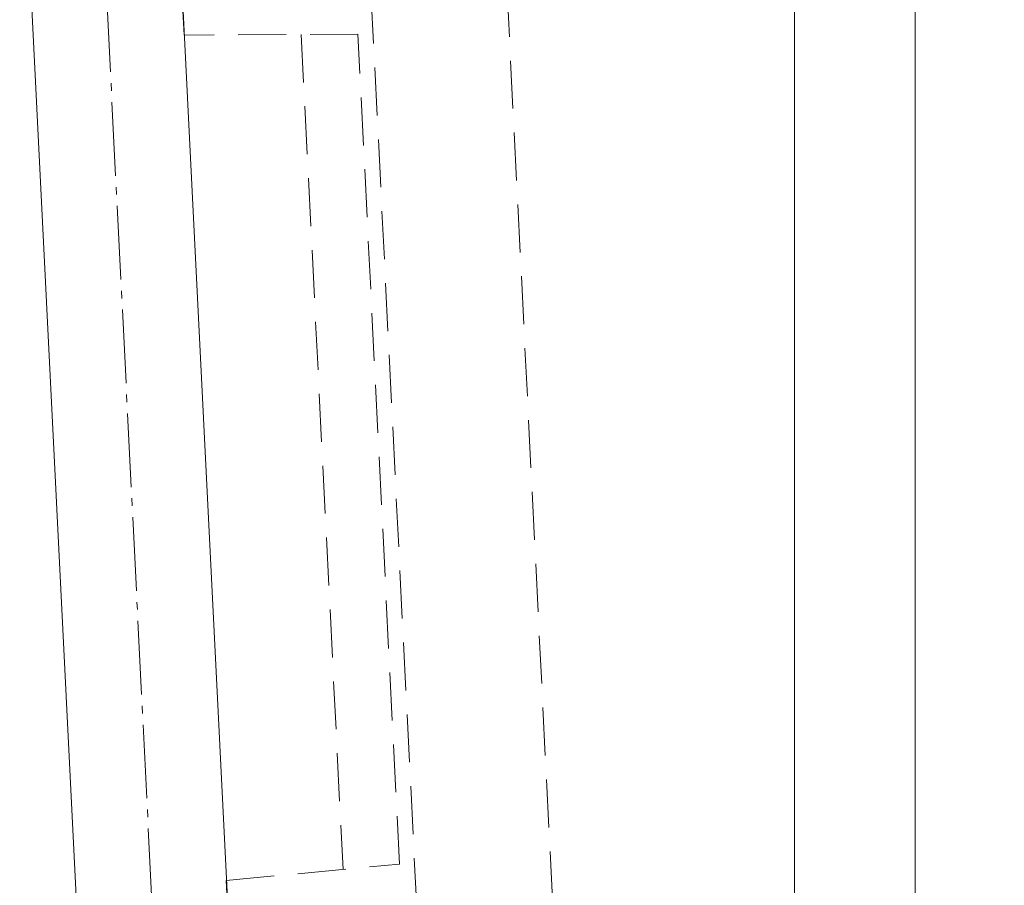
# Model space of a CAD drawing. Header units: millimetres. Extents: x -916886 to 3713765, y -2985421 to 1675785.
# Tile 64 of 656: x -32546 to -31242, y 73928 to 75073. Entities that reach past the tile are written whole.
import ezdxf

# ---------------------------------------------------------------- set-up
doc = ezdxf.new("R2010")
doc.units = ezdxf.units.MM
doc.linetypes.add('AM_DIN_G_W050', pattern=[13.75, 9.75, -1.5, 1, -1.5])
doc.linetypes.add('HIDDEN', pattern=[9.525, 6.35, -3.175])
for name, color, linetype, lineweight in [('A99_N_kce-pohl', 1, 'Continuous', 9), ('A99_N_kce-rez-sil', 6, 'Continuous', 18), ('A99_S_kce-pohl', 7, 'Continuous', 5), ('A99_S_kce-rez-ten', 7, 'Continuous', 9)]:
    doc.layers.add(name, color=color, linetype=linetype, lineweight=lineweight)

msp = doc.modelspace()

# ---------------------------------------------------------------- linework, layer by layer
at = {"layer": 'A99_N_kce-pohl', "color": 7, "lineweight": 5}
msp.add_lwpolyline([(-31360, 75140.5), (-31360, 72400)], dxfattribs=at)
at = {"layer": 'A99_N_kce-pohl', "color": 7, "linetype": 'Continuous', "lineweight": 5}
for radius, start, end in [(4410, 317.9079, 42.0921), (4355, 318.4308, 42.0955)]:
    msp.add_arc((-34607.5, 72400), radius, start, end, dxfattribs=at)
at = {"layer": 'A99_N_kce-rez-sil', "color": 7, "linetype": 'Continuous', "lineweight": 5}
for radius, start, end in [(4400, 317.9079, 42.0921), (4375, 317.906, 42.094)]:
    msp.add_arc((-34607.5, 72400), radius, start, end, dxfattribs=at)
at = {"layer": 'A99_S_kce-pohl', "color": 7, "linetype": 'AM_DIN_G_W050', "lineweight": 0, "ltscale": 10}
msp.add_lwpolyline([(-32294.9, 72395), (-32744.9, 81395)], dxfattribs=at)
at = {"layer": 'A99_S_kce-pohl', "color": 7, "lineweight": 5}
msp.add_lwpolyline([(-32195, 72400), (-32645, 81400)], dxfattribs=at)
at = {"layer": 'A99_S_kce-rez-ten', "color": 7, "lineweight": 5}
msp.add_lwpolyline([(-32405.5, 72605.1), (-32536.3, 75221.5)], dxfattribs=at)
at = {"layer": 'A99_S_kce-rez-ten', "color": 7, "lineweight": 0}
msp.add_lwpolyline([(-31520, 75135), (-31520, 69657.5)], dxfattribs=at)
at = {"layer": 'A99_S_kce-rez-ten', "color": 7, "linetype": 'HIDDEN', "lineweight": 0, "ltscale": 10}
for points in [[(-31900.4, 75114.3), (-31764.8, 72400)], [(-32172.8, 75053.9), (-32117.5, 73948.8)]]:
    msp.add_lwpolyline(points, dxfattribs=at)
msp.add_lwpolyline([(-32329.9, 75092.9), (-32080.2, 75105.3), (-32020.3, 73906.8), (-32270, 73894.4), (-32272, 73934.3), (-32042.8, 73955.8), (-32097.7, 75054.4), (-32327.9, 75052.9)], close=True, dxfattribs=at)

doc.saveas('drawing.dxf')
